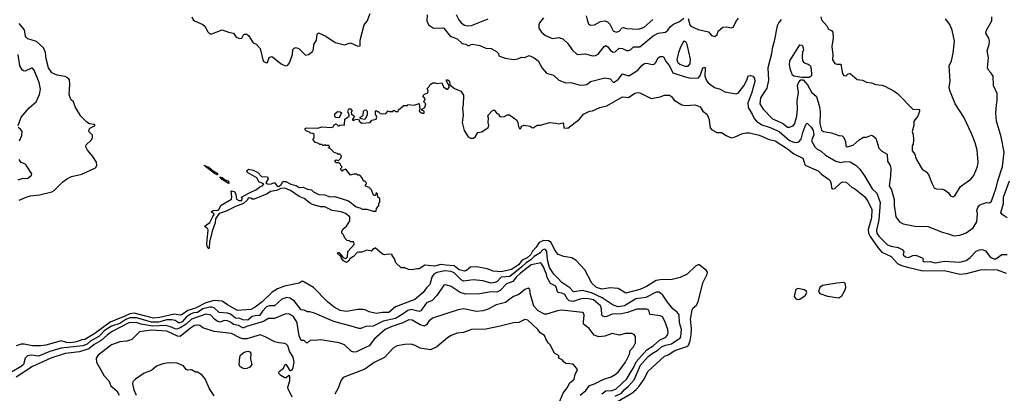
# Model space of a CAD drawing. Extents: x 1771496 to 1971148, y 471553 to 643630.
# Tile 384 of 656: x 1873110 to 1882708, y 551302 to 554946. Entities that reach past the tile are written whole.
import ezdxf

# ---------------------------------------------------------------- set-up
doc = ezdxf.new("R2010")
doc.units = 0

msp = doc.modelspace()

# ---------------------------------------------------------------- linework, layer by layer
at = {"layer": '0CON10XD'}
for points in [[(1874790, 554975), (1874802.5, 554945), (1874813.8, 554935), (1874895, 554898.1), (1874913.8, 554883.8), (1874945, 554826), (1874965, 554808.6), (1874985, 554807.8), (1875085, 554848.1), (1875144.6, 554824.6), (1875195.6, 554815.6), (1875219.2, 554775), (1875255, 554761.1), (1875275.8, 554765), (1875295, 554804), (1875325.6, 554805.6), (1875341.9, 554791.9), (1875385, 554720), (1875415, 554706.2), (1875454.4, 554664.4), (1875485, 554542.9), (1875515, 554526), (1875525, 554528.8), (1875542.2, 554577.8), (1875565, 554586), (1875575, 554583.8), (1875658, 554515), (1875702.5, 554495), (1875721.7, 554498.3), (1875740.6, 554525), (1875768.5, 554605), (1875774.3, 554655), (1875785, 554668.8), (1875805, 554674), (1875835, 554662.5), (1875895, 554600), (1875925, 554606.9), (1875965.3, 554634.7), (1875975.5, 554655), (1875978.9, 554705), (1876003.1, 554745), (1876011.4, 554805), (1876023, 554817), (1876095, 554784.5), (1876185, 554722.3), (1876275, 554702), (1876335, 554720), (1876405, 554688.8), (1876428.3, 554691.7), (1876430, 554745), (1876466.7, 554895), (1876497, 554933), (1876527.5, 555005)], [(1877082.1, 554995), (1877077.7, 554935), (1877094.4, 554895), (1877145, 554864.5), (1877235, 554868), (1877245, 554863.8), (1877307.5, 554785), (1877375, 554758), (1877425, 554713.8), (1877455, 554707.5), (1877485, 554690), (1877510, 554705), (1877525, 554706.7), (1877595, 554694), (1877655, 554668.8), (1877705, 554666), (1877757.5, 554635), (1877777.5, 554615), (1877780, 554595), (1877796.4, 554586.4), (1877841.7, 554571.7), (1877925, 554556.2), (1877965, 554563.3), (1878000.7, 554579.3), (1878035, 554578.8), (1878075, 554595.8), (1878125, 554574.3), (1878164, 554545), (1878203.2, 554473.2), (1878245, 554423.3), (1878315, 554403.8), (1878366.8, 554356.8), (1878435, 554330.5), (1878482.2, 554332.2), (1878575, 554309.1), (1878615, 554310), (1878638, 554315), (1878675, 554344.2), (1878815, 554377.5), (1878865, 554368), (1878895, 554338), (1878905, 554336), (1878945, 554362.9), (1878985, 554417.1), (1879035, 554401.5), (1879055, 554402.7), (1879135, 554454.5), (1879178.3, 554501.7), (1879201.9, 554518.1), (1879225, 554520.5), (1879275, 554508.2), (1879295, 554511.5), (1879309.1, 554525), (1879335.5, 554574.5), (1879353.4, 554586.6), (1879375, 554588.6), (1879385.8, 554585), (1879412.5, 554535), (1879444.2, 554495), (1879477.9, 554427.9), (1879586.6, 554393.4), (1879635, 554379.7), (1879725, 554375.5), (1879743, 554397), (1879770, 554475), (1879785, 554483.3), (1879793.6, 554473.6), (1879787.3, 554395), (1879807.4, 554347.4), (1879821, 554331), (1879883.5, 554283.5), (1879937.8, 554267.8), (1879985, 554240.9), (1880095, 554222.2), (1880115, 554230.8), (1880168.3, 554301.7), (1880197.9, 554355), (1880211.9, 554398.1), (1880235, 554402.5), (1880257.5, 554395), (1880272.6, 554375), (1880275, 554343.8), (1880244.8, 554225), (1880208.7, 554135), (1880209.9, 554089.9), (1880251.1, 554025), (1880271.1, 553981.1), (1880292.2, 553955), (1880345, 553919.2), (1880426.3, 553893.7), (1880514.3, 553854.3), (1880615, 553767.6), (1880655, 553750.2), (1880685, 553747.6), (1880705, 553755.4), (1880727.5, 553782.5), (1880744.1, 553845), (1880775, 553923.8), (1880786.1, 553936.1), (1880825, 553898.8), (1880845, 553863.8), (1880852.1, 553825), (1880827.3, 553765), (1880861.1, 553705), (1880885, 553682.7), (1880924, 553664), (1880964.8, 553624.8), (1881065, 553567.2), (1881115, 553554.1), (1881155, 553563.5), (1881205, 553560.6), (1881265, 553522.9), (1881298.2, 553488.2), (1881344.4, 553424.4), (1881421.1, 553295), (1881464.4, 553254.4), (1881497.4, 553162.6), (1881485.6, 552995), (1881462.6, 552895), (1881465.3, 552865), (1881484.7, 552835), (1881570.8, 552750.8), (1881605, 552737.5), (1881675, 552723.1), (1881711.1, 552705), (1881728.6, 552685), (1881722, 552652), (1881744, 552635), (1881775, 552627.1), (1881815, 552645.6), (1881845, 552649.2), (1881907.5, 552625), (1881916.7, 552615), (1881913.8, 552595), (1881927.5, 552585), (1881985, 552588.5), (1882033.4, 552573.4), (1882125, 552592.1), (1882275, 552582.7), (1882335, 552597.8), (1882375, 552626.7), (1882435, 552688.2), (1882465, 552701.2), (1882494.6, 552704.6), (1882525, 552691.1), (1882568.1, 552638.1), (1882586, 552625), (1882605.4, 552615.4), (1882625, 552615.4), (1882684.6, 552655.4), (1882735, 552656.8)], [(1877366.5, 554996.5), (1877390.4, 554945), (1877414.4, 554915), (1877445, 554891.8), (1877475, 554884.7), (1877515, 554890.7), (1877675.9, 554955.9)], [(1878217.5, 554965), (1878177.5, 554915), (1878170.8, 554895), (1878171.2, 554865), (1878196.2, 554825), (1878235, 554792.5), (1878305, 554764.2), (1878365, 554770.8), (1878405, 554759.2), (1878455, 554713.8), (1878495, 554651.2), (1878545, 554608), (1878625, 554614.3), (1878695, 554594.3), (1878724.5, 554595.5), (1878750.4, 554609.6), (1878809.2, 554685), (1878825, 554694.2), (1878845, 554682.5), (1878870.6, 554645), (1878895, 554630), (1878916.3, 554633.7), (1878955, 554668.2), (1878985.3, 554665.3), (1879025, 554644.4), (1879045, 554645.8), (1879065, 554652), (1879095, 554680), (1879155, 554680.8), (1879285, 554789.1), (1879335, 554813.5), (1879405, 554825.7), (1879427.3, 554842.7), (1879452.2, 554875), (1879485, 554902.2), (1879542.1, 554927.9), (1879585, 554961.2)], [(1878632.9, 554985), (1878640.5, 554945), (1878656.2, 554906.2), (1878675, 554894.2), (1878715, 554895.7), (1878772.1, 554927.9), (1878815, 554934.6), (1878840, 554925), (1878862.9, 554902.9), (1878895, 554836.9), (1878925, 554824.4), (1878955, 554834.4), (1878983.3, 554866.7), (1878995, 554870.4), (1879025, 554860.9), (1879135, 554852.3), (1879195, 554871.3), (1879282, 554948)], [(1879626.9, 554956.9), (1879642.9, 554895), (1879651.9, 554881.9), (1879725, 554850.9), (1879825, 554828), (1879855, 554793.3), (1879887, 554783), (1879908.3, 554801.7), (1879920, 554835), (1879965, 554873.3), (1880003, 554877), (1880045, 554866.7), (1880065, 554872.5), (1880096.9, 554935), (1880118.1, 554961.9)], [(1880532, 554948), (1880509.8, 554920.2), (1880492.9, 554885), (1880464.4, 554735), (1880444.3, 554665), (1880438.3, 554611.7), (1880404.6, 554475), (1880408.9, 554355), (1880392.6, 554277.4), (1880330.4, 554185), (1880323.5, 554125), (1880357.5, 554075), (1880449.2, 553979.2), (1880545, 553937.1), (1880595, 553899.4), (1880615, 553896.8), (1880648.8, 553911.2), (1880665, 553932.9), (1880685.8, 554004.2), (1880692.7, 554075), (1880690, 554155), (1880700.9, 554235), (1880690.8, 554305), (1880704.7, 554335.3), (1880725, 554358.6), (1880748.3, 554358.3), (1880790.8, 554310.8), (1880827.7, 554237.7), (1880878, 554198), (1880907.3, 554095), (1880913.3, 554045), (1880910, 553935), (1880925, 553869.5), (1880945, 553856.2), (1881025, 553841.9), (1881095, 553816.2), (1881127.5, 553815), (1881145, 553797.5), (1881158.7, 553758.7), (1881162, 553715), (1881175, 553707.5), (1881235, 553722.8), (1881294.4, 553775.6), (1881335, 553800), (1881365, 553801.4), (1881415, 553818.6), (1881427.5, 553815), (1881455, 553790), (1881483.8, 553693.8), (1881515, 553664.6), (1881565.5, 553635), (1881570, 553565), (1881594.2, 553524.2), (1881603.5, 553495), (1881599.7, 553420.3), (1881587, 553327), (1881608, 553288), (1881633, 553193), (1881634.4, 553135), (1881651.9, 553025), (1881688, 552975), (1881723.3, 552955), (1881835, 552932.1), (1881965, 552928.8), (1882102.9, 552872.9), (1882155, 552860.6), (1882215, 552836.9), (1882275, 552844.3), (1882335, 552866), (1882404, 552915), (1882440.8, 552975), (1882448, 553055), (1882440, 553085), (1882449.2, 553115), (1882465, 553136.2), (1882485, 553148), (1882535, 553162.5), (1882565, 553160), (1882583.8, 553175), (1882628.4, 553305), (1882643.9, 553375), (1882689.6, 553515), (1882707.5, 553655), (1882676.2, 553805), (1882632.1, 553955), (1882626, 554035), (1882631.1, 554115), (1882640, 554155), (1882638, 554225), (1882603.1, 554303.1), (1882598.5, 554395), (1882581.5, 554425), (1882553.1, 554455), (1882545.8, 554475), (1882553.3, 554575), (1882540.8, 554645), (1882561.5, 554705), (1882564.5, 554735), (1882556.4, 554765), (1882528.1, 554815), (1882535.6, 554845), (1882585.4, 554935), (1882585.4, 554975)], [(1880918.5, 554975), (1880927.5, 554945), (1880978.8, 554885), (1880994.4, 554854.4), (1881025, 554840), (1881036, 554825), (1881038.8, 554768.8), (1881027.3, 554685), (1881035.7, 554604.3), (1881033.1, 554555), (1881055, 554520), (1881075, 554513.3), (1881113, 554513), (1881126.1, 554436.1), (1881132.5, 554415), (1881145, 554402.5), (1881165, 554397.5), (1881185, 554417.5), (1881205, 554422.5), (1881275, 554363.3), (1881325, 554356.2), (1881365, 554336.2), (1881415, 554331.2), (1881455, 554313.3), (1881516.1, 554306.1), (1881545, 554296.7), (1881635, 554248.8), (1881666.7, 554225), (1881816.7, 554075), (1881880, 554070), (1881881.2, 554055), (1881864.2, 554005), (1881826.7, 553955), (1881826.2, 553915), (1881811.2, 553855), (1881821.2, 553825), (1881822.5, 553775), (1881818.3, 553731.7), (1881810, 553715), (1881808.3, 553668.3), (1881835.9, 553635.9), (1881841.2, 553605), (1881855.7, 553575.7), (1881907.7, 553487.7), (1881945, 553463.3), (1881968.8, 553435), (1882004, 553345), (1882025, 553307.5), (1882045, 553296.7), (1882105, 553293.3), (1882125, 553286), (1882165, 553258.8), (1882185, 553229.2), (1882205, 553218.6), (1882225, 553228.8), (1882281.7, 553318.3), (1882380.2, 553389.8), (1882412.5, 553425), (1882445.8, 553514.2), (1882454, 553555), (1882445, 553673.3), (1882424.5, 553745), (1882387.6, 553837.6), (1882314.2, 553994.2), (1882230, 554125), (1882178, 554255), (1882172, 554285), (1882179.2, 554345), (1882171.9, 554495), (1882192, 554545), (1882209.7, 554620.3), (1882222.5, 554735), (1882200.6, 554845), (1882178.3, 554898.3), (1882135, 554956)], [(1873765.7, 553945.7), (1873705.4, 554005.4), (1873651.5, 554095), (1873636.2, 554145), (1873613, 554163), (1873605, 554177.5), (1873592, 554215), (1873600, 554315), (1873595, 554360), (1873583.3, 554375), (1873555, 554392), (1873475, 554404), (1873425, 554428), (1873391.1, 554475), (1873369.4, 554565), (1873362, 554625), (1873341.7, 554671.7), (1873274.2, 554734.2), (1873190.5, 554760.5), (1873173.3, 554775), (1873165.9, 554785.9), (1873157, 554847), (1873105, 554909.2)], [(1879625, 554492.9), (1879647.3, 554515), (1879648, 554562), (1879616.5, 554705), (1879605, 554730), (1879585, 554736.2), (1879555, 554686.2), (1879530.9, 554625), (1879516.8, 554553.2), (1879525, 554530), (1879545, 554512.1), (1879595, 554493.3), (1879625, 554492.9)], [(1880805, 554381.9), (1880735, 554382), (1880657.5, 554395), (1880644.4, 554405), (1880625, 554457.5), (1880614.7, 554505), (1880617.5, 554545), (1880715, 554700), (1880737.7, 554697.7), (1880747, 554673), (1880750, 554645), (1880742.5, 554635), (1880736.4, 554583.6), (1880740, 554545), (1880757.5, 554525), (1880795, 554513.8), (1880815, 554498.8), (1880825, 554467.5), (1880829.4, 554405), (1880825, 554394.3), (1880805, 554381.9)], [(1873095.8, 553915), (1873125, 553996), (1873202, 554085), (1873270.5, 554145), (1873302.9, 554215), (1873312.8, 554267.2), (1873301.2, 554335), (1873252.9, 554455), (1873235, 554472.5), (1873225, 554472.9), (1873165, 554444.3), (1873146.8, 554446.8), (1873135, 554455.8), (1873112.7, 554495), (1873094.6, 554605)], [(1878936.4, 551223.6), (1879075.8, 551304.2), (1879120.2, 551339.8), (1879148.3, 551371.7), (1879198.5, 551441.5), (1879233.6, 551515), (1879394.8, 551665.2), (1879431, 551679), (1879495, 551719.7), (1879615, 551758.9), (1879628.6, 551771.4), (1879646.6, 551813.4), (1879656.8, 551873.2), (1879658.8, 551935), (1879650.7, 552025), (1879664.6, 552115.4), (1879674.5, 552135.5), (1879705, 552160), (1879723.1, 552195), (1879769.2, 552380.8), (1879810.8, 552465), (1879814.7, 552485), (1879803, 552503), (1879735, 552553.8), (1879724, 552556), (1879698.7, 552541.3), (1879616, 552465), (1879547, 552433), (1879471.5, 552411.5), (1879355, 552409.4), (1879315, 552401.9), (1879220, 552345), (1879155, 552314.1), (1879018.6, 552278.6), (1878945, 552323.3), (1878865, 552331.4), (1878785, 552316.7), (1878732.9, 552335), (1878686.2, 552375), (1878618.8, 552505), (1878535, 552596.7), (1878493.3, 552623.3), (1878415, 552636.7), (1878357.7, 552657.7), (1878327.3, 552697.3), (1878292.6, 552772.6), (1878265, 552790.9), (1878215, 552791.4), (1878175, 552772.5), (1878145, 552727), (1878110.5, 552689.5), (1878093.5, 552655), (1878055.8, 552624.2), (1878009.6, 552600.4), (1877972.4, 552555), (1877905, 552510.6), (1877805, 552486.9), (1877725, 552492.5), (1877667, 552517), (1877565, 552535.8), (1877505, 552531.8), (1877465, 552499.7), (1877445, 552493.9), (1877395, 552505.7), (1877347.1, 552547.1), (1877265, 552551), (1877215, 552560), (1877155, 552543.5), (1877058.9, 552551.1), (1877005, 552516), (1876982.3, 552517.7), (1876935, 552507.5), (1876900.7, 552510.7), (1876865, 552526.7), (1876830, 552525), (1876777.5, 552575), (1876762.5, 552615), (1876740, 552645), (1876740, 552655), (1876705, 552660), (1876665, 552652.5), (1876648.3, 552658.3), (1876575, 552720), (1876565, 552710), (1876555, 552710), (1876535, 552690), (1876495, 552697.5), (1876445, 552680), (1876411.7, 552678.3), (1876400, 552675), (1876363.6, 552636.4), (1876327.5, 552615), (1876315, 552590), (1876295, 552577.5), (1876267.5, 552595), (1876245, 552622.5), (1876243, 552633), (1876207.5, 552665), (1876210, 552675), (1876220, 552675), (1876265, 552627.5), (1876285, 552617.5), (1876297, 552623), (1876306.7, 552633.3), (1876310, 552685), (1876370, 552755), (1876368.3, 552778.3), (1876335, 552780), (1876325, 552790), (1876301.7, 552791.7), (1876280, 552815), (1876268.3, 552848.3), (1876250, 552865), (1876250, 552885), (1876263, 552907), (1876296.4, 552933.6), (1876330, 552985), (1876327.5, 553025), (1876285, 553056), (1876245, 553073.8), (1876155, 553086), (1876085, 553121.2), (1876042.3, 553122.3), (1875965, 553143.8), (1875944.2, 553154.2), (1875885, 553203.8), (1875835, 553221.2), (1875750.6, 553280.6), (1875691.8, 553301.8), (1875655, 553298.9), (1875615, 553279.2), (1875555, 553272), (1875521.7, 553248.3), (1875395, 553196), (1875375, 553196.2), (1875362.5, 553205), (1875341.7, 553208.3), (1875327.5, 553185), (1875292.5, 553155), (1875214.4, 553125.6), (1875122.1, 553077.9), (1875054.4, 553055.6), (1875020.6, 553005), (1875014.4, 552965), (1874987.5, 552885), (1874962.1, 552777.9), (1874958.8, 552721.2), (1874955, 552712.5), (1874945, 552720), (1874938.3, 552738.3), (1874935.8, 552765), (1874949.2, 552895), (1874945.6, 552905.6), (1874920, 552925), (1874920, 552935), (1874965, 552966.7), (1874992.3, 553027.7), (1875007.5, 553045), (1875003.8, 553055), (1874982.5, 553065), (1874980, 553075), (1874995.8, 553084.2), (1875042.3, 553087.7), (1875052.5, 553095), (1875074.2, 553135.8), (1875173.8, 553195), (1875178, 553215), (1875173, 553277), (1875205, 553270), (1875217.5, 553242.5), (1875223.3, 553195), (1875246.1, 553183.9), (1875275, 553182.5), (1875280, 553205), (1875272.5, 553215), (1875351.7, 553258.3), (1875419.3, 553290.7), (1875455, 553318.8), (1875477.5, 553325), (1875490, 553345), (1875445, 553360), (1875422.5, 553402.5), (1875330, 553455), (1875323.2, 553476.8), (1875345, 553487.1), (1875387.4, 553477.4), (1875433.3, 553455), (1875467.5, 553417.5), (1875525, 553412), (1875532.5, 553395), (1875510, 553355), (1875526.1, 553346.1), (1875555, 553342), (1875595, 553356.7), (1875621.7, 553321.7), (1875635, 553319.4), (1875660.4, 553339.6), (1875675, 553366.9), (1875705, 553368.6), (1875755, 553343.3), (1875805, 553330), (1875835, 553310), (1875873, 553313), (1875915, 553293.3), (1875955, 553287.5), (1875975, 553267.5), (1876025, 553241.2), (1876085, 553237.5), (1876135, 553220), (1876181.7, 553221.7), (1876315, 553180), (1876391.7, 553121.7), (1876425, 553112.5), (1876448.3, 553098.3), (1876495, 553096.7), (1876555, 553080), (1876585, 553080), (1876590, 553105), (1876610, 553135), (1876611.7, 553158.3), (1876620, 553165), (1876620, 553205), (1876600, 553215), (1876598.3, 553248.3), (1876585, 553260), (1876578.3, 553231.7), (1876565, 553230), (1876560, 553235), (1876538.3, 553288.3), (1876518.3, 553308.3), (1876481.7, 553321.7), (1876480, 553335), (1876490, 553345), (1876488.3, 553358.3), (1876475, 553370), (1876461.7, 553371.7), (1876450, 553405), (1876425, 553430), (1876405, 553430), (1876395, 553440), (1876365, 553440), (1876335, 553430), (1876288.3, 553488.3), (1876261.7, 553478.3), (1876255, 553470), (1876241.7, 553481.7), (1876240, 553495), (1876250, 553505), (1876250, 553515), (1876240, 553525), (1876238.3, 553538.3), (1876225, 553550), (1876195, 553550), (1876180, 553565), (1876195, 553580), (1876218.3, 553571.7), (1876240, 553595), (1876248.3, 553618.3), (1876225, 553640), (1876215, 553630), (1876205, 553640), (1876175, 553650), (1876138.3, 553688.3), (1876121.7, 553691.7), (1876130, 553705), (1876128.3, 553718.3), (1876095, 553720), (1876085, 553730), (1876075, 553720), (1876065, 553720), (1876055, 553730), (1876035, 553730), (1876025, 553740), (1875995, 553750), (1875970, 553775), (1875970, 553785), (1875980, 553795), (1875980, 553825), (1875967, 553837), (1875945, 553840), (1875935, 553850), (1875905, 553860), (1875893.3, 553873.3), (1875892.5, 553885), (1875905, 553892.5), (1876015, 553887.5), (1876055, 553902.5), (1876145, 553893.3), (1876165, 553900), (1876175, 553920), (1876195, 553930), (1876215, 553910), (1876225, 553910), (1876235, 553920), (1876271.7, 553918.3), (1876277.5, 553925), (1876280, 553975), (1876323.3, 554005), (1876321.7, 554021.7), (1876307.5, 554045), (1876315, 554070), (1876325, 554080), (1876335, 554077.5), (1876350, 554055), (1876342.5, 554045), (1876343.3, 554023.3), (1876372.5, 554005), (1876368.3, 553991.7), (1876353.3, 553976.7), (1876355, 553970), (1876365, 553960), (1876371.7, 553968.3), (1876397, 553977), (1876418.3, 553968.3), (1876420, 553955), (1876445, 553937.5), (1876527, 553943), (1876543.3, 553966.7), (1876584, 553976), (1876591.2, 553995), (1876580, 554025), (1876580, 554055), (1876585, 554060), (1876595, 554050), (1876605, 554050), (1876625, 554030), (1876655, 554027.5), (1876678.3, 554031.7), (1876703, 554057), (1876715, 554050), (1876748.3, 554051.7), (1876755, 554060), (1876765, 554060), (1876775, 554050), (1876798.3, 554051.7), (1876801.7, 554068.3), (1876855, 554110), (1876890, 554110), (1876895, 554120), (1876955, 554112.5), (1877005, 554130), (1877010, 554075), (1877003.3, 554055), (1877035, 554033.8), (1877052.5, 554035), (1877053.6, 554053.6), (1877030, 554065), (1877030, 554075), (1877060.9, 554089.1), (1877068.8, 554125), (1877050, 554145), (1877062.5, 554175), (1877040, 554205), (1877055, 554220), (1877088.3, 554231.7), (1877092.5, 554255), (1877082.5, 554275), (1877102.5, 554295), (1877110, 554315), (1877138.3, 554331.7), (1877161.7, 554331.7), (1877175, 554322.5), (1877225, 554330), (1877241.2, 554291.2), (1877275, 554270), (1877285, 554270), (1877300, 554295), (1877270, 554345), (1877271.7, 554358.3), (1877285, 554360), (1877300, 554345), (1877301.7, 554311.7), (1877350, 554275), (1877409.3, 554249.3), (1877435, 554210), (1877434.1, 554115.9), (1877425.8, 554085), (1877434.3, 554015), (1877424, 553945), (1877444.4, 553865), (1877482.6, 553802.6), (1877505, 553789.2), (1877535, 553791.2), (1877552.3, 553807.7), (1877575, 553847.5), (1877615, 553852.5), (1877676.4, 553893.6), (1877683.3, 553915), (1877677.5, 553945), (1877680, 553985), (1877673.8, 554003.8), (1877677.5, 554015), (1877715, 554057.5), (1877735, 554067.5), (1877761.7, 554031.7), (1877780, 554025), (1877780, 554015), (1877795, 554000), (1877835, 554002.5), (1877865, 554017.5), (1877885, 554017.5), (1877956.1, 553966.1), (1877966.7, 553945), (1877973, 553903), (1877985, 553880), (1877998.3, 553891.7), (1878000, 553905), (1878023.6, 553916.4), (1878085, 553907.5), (1878103.3, 553893.3), (1878115, 553892.5), (1878155, 553916.7), (1878187, 553917), (1878275, 553942), (1878337.7, 553937.7), (1878365, 553930), (1878405, 553940), (1878411.7, 553931.7), (1878415, 553892.5), (1878455, 553887.5), (1878566, 553975), (1878607.5, 554025), (1878665, 554053.8), (1878695, 554058.8), (1878765, 554088.6), (1878833.1, 554106.9), (1878985, 554192.9), (1879045, 554188), (1879105, 554228), (1879135, 554236.2), (1879155, 554233.3), (1879267, 554177), (1879355, 554194), (1879395, 554211.2), (1879445, 554210), (1879465, 554196.2), (1879489.7, 554159.7), (1879565, 554114.5), (1879605, 554108.2), (1879695, 554116.1), (1879745, 554096.7), (1879770, 554055), (1879805, 554026.9), (1879827.5, 553985), (1879841.6, 553891.6), (1879855, 553876.5), (1879905, 553846.9), (1879952.5, 553845), (1879995.7, 553815.7), (1880045, 553794.6), (1880085, 553803.4), (1880155, 553836), (1880195, 553844.2), (1880225, 553842.8), (1880319.8, 553819.8), (1880415, 553777.1), (1880475, 553763.3), (1880595, 553686.2), (1880657.9, 553637.9), (1880744.3, 553594.3), (1880753.1, 553565)], [(1876475, 553972.5), (1876438.3, 553978.3), (1876430, 553985), (1876430, 553995), (1876458, 554012), (1876462.5, 554055), (1876470, 554065), (1876485, 554067.5), (1876497.5, 554055), (1876497.5, 554015), (1876475, 553972.5)], [(1876225, 553990), (1876193, 553993), (1876183, 554003), (1876181.7, 554028.3), (1876208.3, 554051.7), (1876235, 554047.5), (1876247, 554037), (1876225, 553990)], [(1873110, 553765), (1873132.7, 553817.3), (1873134, 553855), (1873119.7, 553879.7), (1873096.7, 553895)], [(1873104.5, 553185), (1873175, 553215.9), (1873215, 553229.1), (1873305, 553238.2), (1873425, 553267.7), (1873448.1, 553281.9), (1873530.9, 553365), (1873575, 553397.5), (1873615, 553417.1), (1873715, 553438.9), (1873849.8, 553500.2), (1873863.3, 553525), (1873859.4, 553555), (1873825, 553612), (1873770.8, 553675), (1873756, 553705), (1873760, 553725), (1873807.4, 553772.6), (1873820.8, 553795), (1873819.7, 553819.7), (1873783.8, 553855), (1873786.2, 553875), (1873795, 553888.8), (1873847.5, 553915), (1873840, 553925), (1873789.5, 553929.5), (1873765.7, 553945.7)], [(1873095, 553383.8), (1873145, 553400), (1873185, 553398), (1873225, 553430), (1873228.6, 553441.4), (1873175, 553527.5), (1873160.7, 553540.7), (1873125, 553552.5), (1873103.9, 553583.9)], [(1875035, 553433.8), (1875008.8, 553445), (1874910, 553525), (1874915, 553527.5), (1874920, 553520), (1874955, 553508.8), (1875000.3, 553470.3), (1875027.2, 553457.2), (1875038, 553445), (1875040, 553435), (1875035, 553433.8)], [(1880753.1, 553565), (1880762.9, 553535), (1880774.6, 553524.6), (1880892.4, 553472.4), (1880925, 553441.1), (1880995, 553392), (1881009.2, 553375), (1881020.8, 553345), (1881024, 553305), (1881035, 553296.2), (1881055, 553300), (1881115, 553355.6), (1881135, 553364), (1881165, 553362), (1881225, 553308), (1881248.7, 553298.7), (1881345, 553221.5), (1881377.1, 553175), (1881416.1, 553095), (1881413.9, 553015), (1881379.5, 552900.5), (1881383.6, 552865), (1881400.1, 552830.1), (1881475, 552723.8), (1881515, 552680), (1881605, 552637.3), (1881667.7, 552567.7), (1881705, 552547.8), (1881765, 552531.3), (1881915, 552495.6), (1882125, 552499.7), (1882275, 552463.1), (1882340.7, 552469.3), (1882475, 552505.3), (1882515, 552510.3), (1882636.9, 552506.9), (1882725, 552473.7)], [(1875145, 553348.8), (1875085, 553386.2), (1875060, 553415), (1875085, 553407.5), (1875113, 553383), (1875140, 553375), (1875151.2, 553355), (1875145, 553348.8)], [(1882735, 553014.7), (1882686.7, 553045), (1882675.3, 553065), (1882698.9, 553155), (1882698.8, 553215), (1882760, 553375)], [(1878914.2, 551275.8), (1878975.3, 551305), (1879002.9, 551337.1), (1879042.6, 551367.4), (1879099.1, 551435), (1879162, 551578), (1879238, 551662), (1879264.7, 551685.3), (1879332.5, 551725), (1879365, 551756.1), (1879405, 551772.2), (1879465, 551785.6), (1879525, 551825.8), (1879545, 551838.5), (1879556, 551854), (1879562.9, 551925), (1879540.8, 551990.8), (1879537.5, 552067.5), (1879520.8, 552095), (1879476.9, 552125), (1879425, 552190), (1879380.9, 552260.9), (1879345, 552290), (1879315, 552289.6), (1879215, 552237.5), (1879115, 552222.8), (1879005, 552156.5), (1878945, 552145.2), (1878895, 552160.7), (1878789.7, 552235), (1878685, 552282.6), (1878595, 552305.5), (1878515, 552293.2), (1878505, 552296.8), (1878471.6, 552331.6), (1878393.7, 552383.7), (1878356.7, 552426.7), (1878315.8, 552465.8), (1878275, 552530.4), (1878254.4, 552604.4), (1878247.2, 552685), (1878235, 552704.7), (1878225, 552707.8), (1878209.8, 552700.2), (1878185, 552672.9), (1878125, 552636.7), (1878094, 552605), (1878047.9, 552575), (1878006.7, 552535), (1877887.6, 552442.4), (1877805, 552435.9), (1877765, 552393.4), (1877745, 552382.9), (1877705, 552377.6), (1877625, 552398.3), (1877535, 552409.3), (1877435, 552396.4), (1877415, 552409.1), (1877345, 552478.4), (1877315, 552489.7), (1877255, 552498.2), (1877175, 552480.2), (1877148.8, 552465), (1877127.6, 552435), (1877115.9, 552385.9), (1877108.4, 552365), (1877075, 552331.8), (1877044.8, 552285.2), (1876962, 552218), (1876775, 552145.9), (1876708.4, 552091.6), (1876648.1, 552091.9), (1876585, 552080.4), (1876516.2, 552096.2), (1876476.9, 552116.9), (1876455, 552120.5), (1876405, 552120), (1876295, 552101.1), (1876235, 552111.2), (1876175, 552143.6), (1876111.9, 552195), (1875976, 552335), (1875875, 552394.2), (1875864.5, 552395.5), (1875835, 552376.9), (1875692.3, 552347.7), (1875625, 552321.6), (1875572.6, 552287.4), (1875475.1, 552194.9), (1875405, 552141.9), (1875365, 552121), (1875235, 552111.2), (1875135, 552166.7), (1875085, 552201.6), (1875005, 552208.5), (1874925, 552183.4), (1874825, 552131.9), (1874748.8, 552111.2), (1874695, 552072.3), (1874675, 552064.8), (1874615, 552073.6), (1874475, 552041), (1874415, 552035.7), (1874225, 552084.1), (1874185, 552078.1), (1874134.1, 552055.9), (1873992.3, 551997.7), (1873843.4, 551885), (1873745, 551825.7), (1873715, 551824.1), (1873663.1, 551805), (1873605, 551793.6), (1873567, 551797), (1873515, 551814.4), (1873365, 551773.2), (1873314.1, 551765.9), (1873235, 551764), (1873155, 551781.2), (1873125, 551780.8), (1873075, 551764.5)], [(1878785, 551295.9), (1878825, 551326.8), (1878885, 551329.5), (1878925, 551345.7), (1879029.4, 551445), (1879063, 551507), (1879095, 551550.7), (1879120.3, 551609.7), (1879222, 551728), (1879285, 551765.2), (1879348.3, 551821.7), (1879409, 551851), (1879427.8, 551875), (1879433.1, 551895), (1879428.6, 551925), (1879400, 552005), (1879377.1, 552047.1), (1879355, 552058.4), (1879259.5, 552069.5), (1879251.4, 552075), (1879242.7, 552112.7), (1879223.9, 552123.9), (1879125, 552122.3), (1879035, 552091), (1878975, 552078.8), (1878886.3, 552073.7), (1878835, 552051.5), (1878815, 552048.9), (1878795, 552053.5), (1878784.7, 552064.7), (1878781.6, 552125), (1878772.4, 552155), (1878705, 552213.6), (1878655, 552224.5), (1878604.2, 552225.8), (1878575, 552222.1), (1878505, 552197), (1878465.9, 552205.9), (1878450.5, 552220.5), (1878423.5, 552265), (1878395, 552279.3), (1878356.4, 552286.4), (1878335, 552346.2), (1878284.4, 552374.4), (1878251.6, 552431.6), (1878245.6, 552465), (1878232.4, 552492.4), (1878215.2, 552535), (1878189.4, 552575), (1878095, 552556.2), (1877991.6, 552475), (1877949.8, 552435), (1877917.2, 552392.8), (1877855, 552370.3), (1877795.5, 552304.5), (1877761.6, 552288.4), (1877705, 552291.6), (1877595, 552272.1), (1877455, 552268.4), (1877405, 552285.9), (1877315, 552343.5), (1877265, 552359.4), (1877245, 552358.6), (1877177.8, 552255), (1877131.9, 552208.1), (1877075, 552183.2), (1877022, 552108), (1877005, 552101.8), (1876925, 552120.8), (1876895, 552110), (1876837.8, 552072.2), (1876775, 552032.3), (1876653.5, 552006.5), (1876555, 551957.3), (1876485, 551953.2), (1876435, 551934.4), (1876415, 551934.4), (1876365, 551952.3), (1876171.2, 552001.2), (1875985, 552084.5), (1875938.3, 552098.3), (1875915, 552098.2), (1875885, 552114.4), (1875855, 552115.7), (1875785, 552205.3), (1875745, 552231.2), (1875715, 552238.1), (1875665, 552219.6), (1875595, 552154.7), (1875545, 552157), (1875515, 552144.2), (1875476.2, 552105), (1875449.5, 552060.5), (1875405, 552058.3), (1875375, 552050.5), (1875335, 552015.2), (1875285, 552019.3), (1875255, 552033.3), (1875215, 552036), (1875165, 552073.4), (1875135, 552085.6), (1875055, 552090.8), (1875004.7, 552135), (1874985, 552143.5), (1874965, 552143.3), (1874895.8, 552125), (1874845, 552091.3), (1874803.9, 552086.1), (1874774.9, 552075.1), (1874735, 552048.2), (1874695, 552000.4), (1874665, 551986.7), (1874625, 552012.3), (1874595, 552019.3), (1874545, 552018), (1874465, 551995.9), (1874395, 551997.5), (1874248.3, 552038.3), (1874185, 552037.6), (1874145, 552023.3), (1874085, 551982), (1874005, 551957.3), (1873935, 551913.3), (1873907.7, 551882.3), (1873882.6, 551857.4), (1873804.5, 551815), (1873768.7, 551781.3), (1873725, 551765.3), (1873515, 551741.4), (1873405, 551709), (1873295, 551666.1), (1873225, 551674.7), (1873185, 551667.5), (1873163.2, 551645), (1873146.4, 551585), (1873123.3, 551565), (1873025, 551506)], [(1881095, 552233.5), (1881125, 552252.3), (1881155, 552305.7), (1881162.1, 552335), (1881160.3, 552360.3), (1881155.8, 552375.8), (1881145, 552383.5), (1881075, 552377.7), (1880935, 552352.6), (1880910, 552335), (1880898.5, 552295), (1880910.8, 552275), (1880985, 552248.8), (1881095, 552233.5)], [(1878575.2, 551284.8), (1878630.3, 551329.7), (1878665, 551379.6), (1878715, 551395.9), (1878805, 551441.1), (1878875, 551464.6), (1878915.3, 551484.7), (1878945, 551509.1), (1879015.9, 551605), (1879055.4, 551684.6), (1879059.6, 551720.4), (1879094.3, 551755), (1879114, 551795), (1879112, 551855), (1879100, 551875), (1879077.3, 551887.3), (1879015, 551886), (1878955, 551869.4), (1878885, 551884.3), (1878815, 551860.9), (1878755, 551852.7), (1878710.3, 551870.3), (1878662.2, 551935), (1878607.8, 551977.8), (1878604.6, 551995), (1878612.2, 552065), (1878605, 552083.8), (1878595, 552090.8), (1878395, 552111.8), (1878352.4, 552107.6), (1878245, 552073.7), (1878225, 552075.3), (1878165, 552106.1), (1878121.9, 552151.9), (1878088.7, 552265), (1878083.3, 552313.3), (1878067.1, 552327.1), (1878035, 552313.3), (1877975, 552265.3), (1877923.3, 552246.7), (1877899.7, 552230.3), (1877845, 552186.6), (1877755.3, 552164.7), (1877676, 552124), (1877625, 552106.7), (1877561.9, 552101.9), (1877435, 552126.2), (1877385, 552117.5), (1877135.4, 552034.6), (1877097.1, 552005), (1877075, 551969.2), (1877055, 551958.6), (1877015, 551970), (1876935, 552015.4), (1876905, 552017.5), (1876845, 551988.3), (1876738.9, 551955), (1876673.6, 551925), (1876570, 551835), (1876515.7, 551765), (1876440.6, 551729.4), (1876395, 551707.8), (1876365, 551703.3), (1876342.5, 551715), (1876275, 551775.7), (1876225.9, 551794.1), (1876045, 551824.2), (1875975, 551816), (1875945, 551820), (1875915, 551796.2), (1875905, 551796.2), (1875885, 551816), (1875855, 551818), (1875835, 551864), (1875814.4, 551985), (1875805, 552010), (1875775, 552054.5), (1875735, 552079.1), (1875695, 552072.9), (1875595, 552031.4), (1875535, 552031.1), (1875486.1, 552003.9), (1875322.5, 551955), (1875295, 551940), (1875285, 551939.5), (1875243.4, 551963.4), (1875195, 551973), (1875165, 551997.8), (1875135, 552009.3), (1875105, 552011.1), (1875065, 551995.7), (1875034.4, 552005.6), (1875009.1, 552025), (1874975, 552065.3), (1874925, 552074.5), (1874785, 552025.1), (1874732.8, 551977.2), (1874675, 551941), (1874641, 551929), (1874625, 551929.7), (1874581.4, 551951.4), (1874535, 551962.2), (1874407.4, 551957.4), (1874295, 551978.2), (1874244.6, 551994.6), (1874175, 551988.6), (1874012.7, 551905), (1873965, 551872), (1873905, 551816), (1873835, 551779.8), (1873785, 551737.8), (1873695, 551707.8), (1873555, 551691.7), (1873415, 551645.2), (1873235, 551563.5), (1873075, 551460.7)], [(1880695, 552217.5), (1880715, 552219.7), (1880765.5, 552255), (1880783.5, 552285), (1880781.1, 552295), (1880760.1, 552310.1), (1880695, 552323.3), (1880677.5, 552315), (1880671.4, 552305), (1880660.9, 552245), (1880675, 552224.2), (1880695, 552217.5)], [(1875766.7, 551265), (1875726.2, 551345), (1875723, 551363), (1875742.5, 551425), (1875745, 551472.5), (1875735, 551475.8), (1875707.6, 551452.4), (1875695, 551453.1), (1875655, 551474.7), (1875636.7, 551495), (1875638.5, 551515), (1875681.5, 551548.5), (1875695, 551578.8), (1875705, 551586), (1875745, 551525.8), (1875755, 551523.8), (1875765, 551532.5), (1875776.6, 551555), (1875784.6, 551605), (1875777.5, 551655), (1875741.1, 551715), (1875725.5, 551765.5), (1875707.5, 551782.5), (1875695, 551789.2), (1875635, 551793.1), (1875596.7, 551805), (1875504.6, 551854.6), (1875455, 551872.9), (1875324.7, 551835.3), (1875285, 551834.7), (1875255, 551844), (1875175, 551885.4), (1875005, 551905.4), (1874895, 551940.6), (1874865, 551962.9), (1874845, 551968.2), (1874815, 551962.3), (1874775, 551939.2), (1874675, 551858), (1874650.1, 551860.1), (1874545, 551909), (1874395, 551918.7), (1874277.9, 551902.1), (1874205, 551828.1), (1874155, 551810.5), (1874085, 551803.6), (1874005, 551774.6), (1873874.3, 551675), (1873855.6, 551645), (1873860.6, 551605), (1873934.2, 551474.2), (1873978.6, 551425), (1874000, 551375), (1874057.2, 551327.2), (1874080, 551285)], [(1878370.7, 551219.3), (1878408.2, 551305), (1878454.4, 551365), (1878470.2, 551399.8), (1878515, 551441.2), (1878525.8, 551485), (1878547.5, 551535), (1878505, 551587.5), (1878434.2, 551594.2), (1878416.7, 551605), (1878398.3, 551628.3), (1878370.7, 551640.7), (1878362.5, 551655), (1878367.5, 551667.5), (1878325, 551692.5), (1878282.5, 551775), (1878262.5, 551795), (1878237.5, 551835), (1878226.4, 551866.4), (1878185, 551892.5), (1878162.5, 551925), (1878062.5, 552015), (1878035, 552022.5), (1877975, 551994), (1877925, 551991.2), (1877794.2, 551955.8), (1877655, 551927.1), (1877515, 551926), (1877435, 551896.7), (1877375, 551888.8), (1877315, 551866), (1877280, 551845), (1877175, 551755.7), (1877115, 551725.5), (1877012.8, 551742.8), (1876965, 551769.4), (1876925, 551782.9), (1876865, 551780), (1876791.2, 551765), (1876755.4, 551744.6), (1876665, 551652.5), (1876567.1, 551602.9), (1876473.3, 551536.7), (1876265, 551456.2), (1876240, 551425), (1876215, 551352.5), (1876182.5, 551295)], [(1875300.5, 551540.5), (1875275, 551550), (1875255, 551562.5), (1875248.8, 551585), (1875255.8, 551655), (1875264.3, 551675), (1875298.8, 551705), (1875335, 551714.4), (1875355, 551705.6), (1875362.6, 551692.6), (1875360, 551635), (1875372.5, 551585), (1875355, 551558), (1875325, 551544.2), (1875300.5, 551540.5)], [(1875005, 551277.5), (1874960, 551345), (1874917.5, 551445), (1874885, 551482.5), (1874845, 551510), (1874825, 551510), (1874785, 551532.5), (1874745, 551527.5), (1874733.6, 551533.6), (1874708.8, 551568.8), (1874645, 551597.5), (1874565, 551598.8), (1874505, 551590), (1874445, 551566.7), (1874394.1, 551525.9), (1874325, 551498), (1874240.6, 551439.4), (1874212.9, 551415), (1874210.6, 551395), (1874224.5, 551335), (1874244.6, 551285)]]:
    msp.add_lwpolyline(points, dxfattribs=at)

doc.saveas('drawing.dxf')
